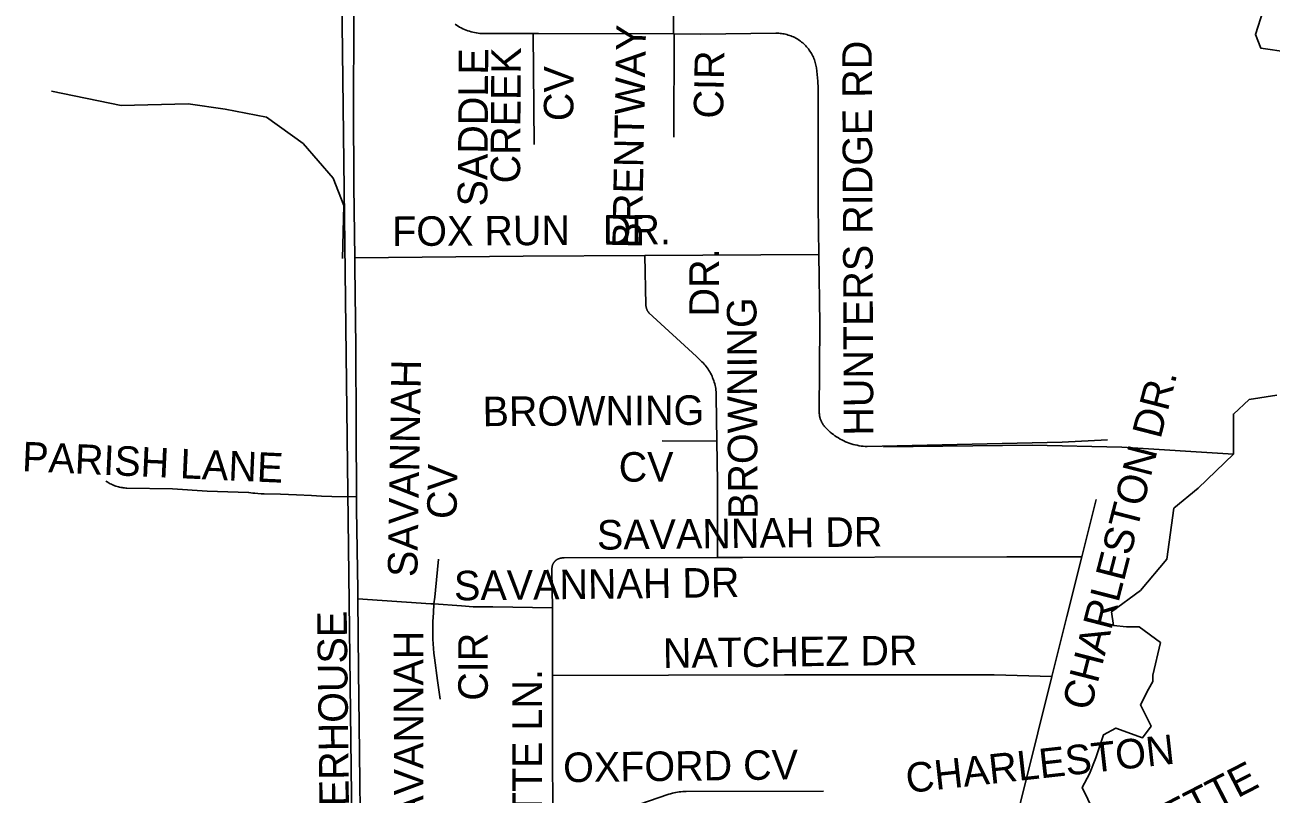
# Model space of a CAD drawing. Extents: x 1670563 to 1761545, y 515755 to 578944.
# Drawn here: x 1692832 to 1695996, y 535500 to 537453 of the extents above; entities that cross this region are included whole.
import ezdxf

# ---------------------------------------------------------------- set-up
doc = ezdxf.new("R2010")
doc.units = 0
for name, color, linetype in [('4_TwnRge', 7, 'Continuous'), ('SHP_LINE', 7, 'Continuous'), ('STREETCL', 7, 'Continuous'), ('STRNAMES', 7, 'Continuous')]:
    doc.layers.add(name, color=color, linetype=linetype)

msp = doc.modelspace()

# ---------------------------------------------------------------- linework, layer by layer
at = {"layer": '4_TwnRge'}
msp.add_lwpolyline([(1693900.8, 565154.5), (1693867.8, 559919.3), (1693819.4, 554617.2), (1693735.2, 549363.2), (1693687.1, 544103.2), (1693620.9, 538819.1), (1693684.6, 533590.9), (1693722.5, 528338.7), (1693732, 528106.5), (1693805.9, 522944.4), (1693926.3, 517684.2)], dxfattribs=at)
at = {"layer": 'SHP_LINE'}
for points in [[(1696040, 537384), (1695970, 537394), (1695956, 537429), (1695976, 537490), (1696021, 537541)], [(1692900, 537285), (1693077, 537249), (1693247, 537253), (1693341, 537239), (1693446, 537219), (1693539, 537152), (1693615, 537064), (1693642, 536995), (1693639, 536860)], [(1695545, 535458), (1695516, 535517), (1695535, 535552), (1695551, 535592), (1695570, 535651), (1695602, 535668), (1695669, 535643), (1695691, 535673), (1695664, 535727), (1695685, 535767), (1695696, 535786), (1695696, 535802), (1695715, 535885), (1695661, 535925), (1695629, 535925), (1695596, 535928), (1695591, 535963), (1695664, 536017), (1695731, 536097), (1695749, 536226), (1695811, 536277), (1695900, 536363), (1695900, 536465), (1695940, 536502), (1696010, 536513)], [(1695012, 536382), (1695389, 536386), (1695617, 536381), (1695900, 536363)]]:
    msp.add_lwpolyline(points, dxfattribs=at)
at = {"layer": 'STREETCL'}
for points in [[(1694480.2, 537721), (1694478.7, 537430.2)], [(1693666.9, 537609), (1693667.5, 537454), (1693666.3, 537249.3), (1693667.1, 537043.8), (1693669.8, 536861.6)], [(1694136.1, 537431.5), (1693992, 537431.5), (1693987.5, 537431.8), (1693983, 537432.3), (1693978.5, 537432.9), (1693974, 537433.7), (1693969.6, 537434.6), (1693965.2, 537435.7), (1693960.8, 537437), (1693956.5, 537438.4), (1693952.2, 537439.9), (1693948, 537441.6), (1693943.9, 537443.5), (1693939.8, 537445.5), (1693935.8, 537447.6), (1693931.8, 537449.9), (1693928, 537452.3), (1693924.2, 537454.8)], [(1694122.5, 537431.5), (1694125, 537149.9)], [(1694136.1, 537431.5), (1694478.7, 537430.2)], [(1694480.8, 537430.2), (1694479.5, 537168.1)], [(1694480.8, 537430.2), (1694548.3, 537429.9), (1694739, 537432.1), (1694742.5, 537432.1), (1694746, 537431.9), (1694749.5, 537431.7), (1694753, 537431.3), (1694756.5, 537430.8), (1694760, 537430.2), (1694763.4, 537429.4), (1694766.8, 537428.6), (1694770.2, 537427.6), (1694773.5, 537426.5), (1694776.8, 537425.3), (1694780.1, 537424), (1694783.3, 537422.6), (1694786.4, 537421), (1694789.5, 537419.4), (1694792.6, 537417.7), (1694795.6, 537415.8), (1694798.5, 537413.9), (1694801.3, 537411.8), (1694804.1, 537409.7), (1694806.8, 537407.4), (1694809.4, 537405.1), (1694812, 537402.7), (1694814.4, 537400.2), (1694816.8, 537397.6), (1694819.1, 537394.9), (1694821.3, 537392.2), (1694823.4, 537389.3), (1694825.3, 537386.4), (1694827.2, 537383.5), (1694829, 537380.5), (1694830.7, 537377.4), (1694832.3, 537374.3), (1694833.8, 537371.1), (1694835.1, 537367.8), (1694836.4, 537364.5), (1694837.5, 537361.2), (1694838.5, 537357.9), (1694839.4, 537354.5), (1694840.2, 537351.1), (1694840.9, 537347.6), (1694841.4, 537344.1), (1694843.5, 537327.2), (1694845, 537310.1), (1694845.9, 537293), (1694846.2, 537275.9), (1694846.3, 536991.8), (1694847.8, 536870)], [(1693669.8, 536861.6), (1694097.5, 536866), (1694406.1, 536867.6)], [(1693669.8, 536861.6), (1693670.1, 536839), (1693672.8, 536636.6), (1693673.6, 536430), (1693674.2, 536254.6)], [(1694406.1, 536867.6), (1694847.8, 536870)], [(1694406.1, 536867.6), (1694408.8, 536742.5), (1694408.8, 536741.4), (1694408.9, 536740.2), (1694409, 536739.1), (1694409.2, 536738), (1694409.4, 536736.9), (1694409.6, 536735.8), (1694409.9, 536734.7), (1694410.2, 536733.6), (1694410.5, 536732.5), (1694410.9, 536731.5), (1694411.3, 536730.4), (1694411.8, 536729.4), (1694412.3, 536728.4), (1694412.8, 536727.4), (1694413.3, 536726.4), (1694413.9, 536725.4), (1694414.6, 536724.5), (1694415.2, 536723.5), (1694415.9, 536722.6), (1694416.6, 536721.8), (1694537.4, 536611.2), (1694550.9, 536597.9), (1694553.8, 536595), (1694556.6, 536592), (1694559.3, 536588.9), (1694561.8, 536585.7), (1694564.3, 536582.4), (1694566.6, 536579.1), (1694568.9, 536575.7), (1694571, 536572.1), (1694573, 536568.6), (1694574.9, 536564.9), (1694576.6, 536561.2), (1694578.2, 536557.5), (1694579.7, 536553.6), (1694581.1, 536549.8), (1694582.3, 536545.9), (1694583.4, 536541.9), (1694584.4, 536538), (1694585.2, 536533.9), (1694585.9, 536529.9), (1694586.5, 536525.8), (1694586.9, 536521.8), (1694587.2, 536517.7), (1694587.4, 536513.6), (1694587.4, 536509.5), (1694589, 536396.7)], [(1694847.8, 536870), (1694850, 536693.9), (1694849, 536468.9), (1694849, 536467.1), (1694849.1, 536465.3), (1694849.2, 536463.5), (1694849.5, 536461.7), (1694849.7, 536459.9), (1694850.1, 536458.1), (1694850.5, 536456.3), (1694850.9, 536454.6), (1694851.4, 536452.8), (1694852, 536451.1), (1694852.6, 536449.4), (1694853.3, 536447.7), (1694854.1, 536446), (1694854.9, 536444.4), (1694855.8, 536442.8), (1694856.7, 536441.3), (1694857.6, 536439.7), (1694858.7, 536438.2), (1694859.7, 536436.8), (1694860.9, 536435.3), (1694862, 536433.9), (1694865.5, 536430.1), (1694869.1, 536426.5), (1694872.8, 536422.9), (1694876.6, 536419.5), (1694880.5, 536416.2), (1694884.6, 536413), (1694888.7, 536410), (1694893, 536407.1), (1694897.3, 536404.4), (1694901.7, 536401.8), (1694906.3, 536399.4), (1694910.9, 536397.1), (1694915.6, 536395), (1694920.3, 536393), (1694925.1, 536391.2), (1694930, 536389.6), (1694934.9, 536388.2), (1694939.9, 536386.9), (1694944.9, 536385.8), (1694949.9, 536384.8), (1694955, 536384), (1694960.1, 536383.4), (1694965.2, 536383), (1694970.3, 536382.8), (1695465.5, 536393.4), (1695580.7, 536399.3)], [(1694450.4, 536397.2), (1694589, 536396.7)], [(1694589, 536396.7), (1694590.6, 536292.8), (1694590.6, 536100.8)], [(1693674.2, 536254.6), (1693611.4, 536255.9), (1693585.6, 536256.7), (1693559.9, 536258), (1693522.1, 536260.2), (1693481, 536261.9), (1693439.8, 536262.8), (1693431.8, 536263), (1693423.8, 536263.4), (1693415.8, 536264.1), (1693410.6, 536264.6), (1693405.5, 536265.3), (1693400.3, 536266.2), (1693294.8, 536269.6), (1693206.8, 536275.2), (1693091.5, 536277.3), (1693088.3, 536277.4), (1693085.2, 536277.7), (1693082, 536278), (1693078.9, 536278.4), (1693075.8, 536278.9), (1693072.7, 536279.6), (1693069.6, 536280.3), (1693066.6, 536281.2), (1693063.5, 536282.1), (1693060.6, 536283.1), (1693057.6, 536284.3), (1693054.7, 536285.5), (1693051.8, 536286.9), (1693049, 536288.3), (1693046.2, 536289.8), (1693043.5, 536291.4), (1693040.8, 536293.1), (1693038.2, 536294.9)], [(1693674.2, 536254.6), (1693674.3, 536223.7), (1693677.8, 536019), (1693677.9, 535995.9)], [(1695551.8, 536247.8), (1695515.3, 536102.3), (1695477.4, 535951.2), (1695439.3, 535798.9), (1695403.6, 535656.1), (1695338.1, 535394)], [(1693870.8, 535983.1), (1693872.6, 536000.6), (1693874.7, 536018.1), (1693882.7, 536096.3)], [(1694171.6, 535973.1), (1694170.2, 536067.3), (1694170.2, 536073), (1694170.3, 536073.9), (1694170.3, 536074.9), (1694170.4, 536075.8), (1694170.5, 536076.7), (1694170.7, 536077.6), (1694170.9, 536078.5), (1694171.1, 536079.4), (1694171.3, 536080.3), (1694171.6, 536081.2), (1694171.9, 536082), (1694172.2, 536082.9), (1694172.6, 536083.7), (1694173, 536084.6), (1694173.4, 536085.4), (1694173.9, 536086.2), (1694174.3, 536087), (1694174.8, 536087.7), (1694175.4, 536088.5), (1694175.9, 536089.2), (1694176.5, 536090), (1694177.1, 536090.6)], [(1694177.1, 536090.6), (1694177.7, 536091.3), (1694178.4, 536092), (1694179, 536092.6), (1694179.7, 536093.2), (1694180.4, 536093.8), (1694181.2, 536094.4), (1694181.9, 536094.9), (1694182.7, 536095.4), (1694183.5, 536095.9), (1694184.3, 536096.3), (1694185.1, 536096.8), (1694185.9, 536097.2), (1694186.7, 536097.6), (1694187.6, 536097.9), (1694188.5, 536098.2), (1694189.3, 536098.5), (1694190.2, 536098.7), (1694191.1, 536099), (1694192, 536099.2), (1694192.9, 536099.3), (1694193.8, 536099.5), (1694196.4, 536099.8), (1694199.1, 536100), (1694201.7, 536100.2), (1694590.6, 536100.8)], [(1694590.6, 536100.8), (1694653.6, 536100.9), (1695325.1, 536102.3), (1695515.3, 536102.3)], [(1693677.9, 535995.9), (1693862.8, 535983.6), (1693870.8, 535983.1)], [(1693677.9, 535995.9), (1693678.9, 535813.9), (1693682, 535604.6), (1693683.9, 535384.5), (1693684.9, 535200.7)], [(1693886.7, 535741), (1693880, 535788.7), (1693872.1, 535845.8), (1693870.6, 535857.6), (1693869.4, 535869.6), (1693868.6, 535881.5), (1693868.1, 535893.5), (1693867.8, 535915.9), (1693868.2, 535938.3), (1693869.2, 535960.7), (1693870.8, 535983.1)], [(1693870.8, 535983.1), (1693941, 535978.3), (1693970.2, 535975.7), (1694020.6, 535975.7), (1694171.6, 535973.1)], [(1694171.6, 535973.1), (1694171.6, 535970.9), (1694171.6, 535801), (1694171.5, 535616.5), (1694172.7, 535444)], [(1694171.6, 535801), (1694760.2, 535803), (1695292.6, 535803), (1695439.3, 535798.9)], [(1694172.7, 535445.5), (1694266.5, 535445.5), (1694274.7, 535445.6), (1694282.9, 535446), (1694291, 535446.7), (1694299.2, 535447.6), (1694307.3, 535448.7), (1694315.3, 535450.1), (1694323.3, 535451.8), (1694331.3, 535453.7), (1694339.2, 535455.9), (1694467.3, 535499.7), (1694471.6, 535501.1), (1694475.9, 535502.3), (1694480.2, 535503.4), (1694484.6, 535504.3), (1694489, 535505.1), (1694493.4, 535505.7), (1694497.8, 535506.2), (1694502.3, 535506.5), (1694506.7, 535506.6), (1694511.2, 535506.7), (1694859.2, 535507.6)]]:
    msp.add_lwpolyline(points, dxfattribs=at)

# ---------------------------------------------------------------- texts
at = {"layer": 'STRNAMES'}
for s, rotation, p in [('BRENTWAY ', 88.9105, (1694398.4, 536885.1)), ('SADDLE ', 89.6342, (1694006.1, 536992.2)), ('CREEK', 89.6342, (1694089.3, 537050.6)), ('HUNTERS RIDGE RD', 90.2416, (1694986.2, 536410.3)), ('CIR', 88.9105, (1694604.7, 537214.8)), ('CV', 89.6342, (1694224.5, 537208.7)), ('FOX RUN   DR.', 0.3645, (1693764.8, 536891.7)), ('DR.', 89.9262, (1694593.8, 536712.9)), ('BROWNING', 90.3645, (1694692.8, 536199.1)), ('SAVANNAH', 88.9912, (1693828.4, 536050.9)), ('CHARLESTON DR.', 75.5691, (1695537.2, 535709.1)), ('BROWNING', 0.3645, (1693994.4, 536434.3)), ('PARISH LANE', 357.4489, (1692824.2, 536320.2)), ('CV', 0.3645, (1694340, 536293.2)), ('CV', 88.9912, (1693928, 536198.1)), ('SAVANNAH DR', 0.684, (1694284.9, 536120.7)), ('SAVANNAH DR', 0.684, (1693922.1, 535991.8)), ('SOUTH CULBERHOUSE', 90.657, (1693662.4, 534823.5)), ('SAVANNAH ', 90.0953, (1693844.4, 535363.5)), ('CIR', 90.0953, (1694007.5, 535737.3)), ('NATCHEZ DR', 0.684, (1694452.3, 535820.5)), ('LAFAYETTE LN.', 89.9579, (1694144.3, 535059.7)), ('CHARLESTON ', 6.2901, (1695072.6, 535502.7)), ('OXFORD CV', 0.6993, (1694199.1, 535530.4)), ('LAFAYETTE', 27.2536, (1695459.5, 535256.9))]:
    msp.add_text(s, height=75, rotation=rotation, dxfattribs=at).set_placement(p)

doc.saveas('drawing.dxf')
